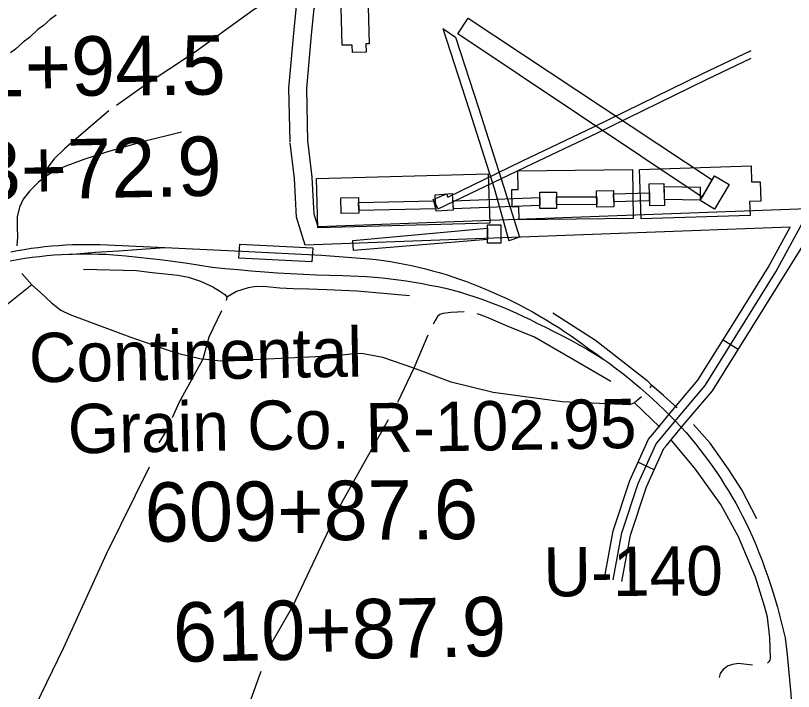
# Model space of a CAD drawing. Extents: x 3625074 to 3663148, y 511451 to 537151.
# Drawn here: x 3655704 to 3657015, y 523862 to 525000 of the extents above; entities that cross this region are included whole.
import ezdxf

# ---------------------------------------------------------------- set-up
doc = ezdxf.new("R2010")
doc.units = 0
for name, color, linetype in [('V-BLDG-IDEN', 7, 'Continuous'), ('V-BLDG-OTLN', 7, 'Continuous'), ('V-RAIL-TRAK', 7, 'Continuous'), ('V-RIVR-RANG-IDEN', 7, 'Continuous'), ('V-ROAD-CNTR', 7, 'Continuous'), ('V-SITE-STRC', 7, 'Continuous'), ('V-SITE-VEGE', 7, 'Continuous'), ('V-SURV-IDEN', 7, 'Continuous'), ('V-TOPO-SHOR', 7, 'Continuous')]:
    doc.layers.add(name, color=color, linetype=linetype)

msp = doc.modelspace()

# ---------------------------------------------------------------- linework, layer by layer
at = {"layer": 'V-BLDG-OTLN'}
for points in [[(3656254.5, 524949.6), (3656252.4, 525034.4), (3656297.8, 525035.5), (3656299.8, 524952), (3656294.3, 524951.9), (3656294.6, 524938.1), (3656271.7, 524937.6), (3656271.4, 524950)], [(3656906.1, 524715.2), (3656881.4, 524673.9), (3656857.2, 524688.4), (3656881.8, 524729.7)], [(3656796.5, 524717.2), (3656797.2, 524679.9), (3656772.4, 524679.4), (3656771.6, 524716.7)], [(3656441.5, 524672.4), (3656412.5, 524670.6), (3656410.8, 524698.2), (3656439.8, 524699.9)], [(3656615.6, 524702.4), (3656615.5, 524675.2), (3656587.4, 524675.2), (3656587.5, 524702.5)], [(3656711.4, 524705.5), (3656712, 524677.7), (3656683.6, 524677.1), (3656683, 524704.9)], [(3656281.7, 524693.5), (3656282.3, 524666.9), (3656252.7, 524666.3), (3656252.1, 524692.9)], [(3656521.9, 524647.3), (3656521.9, 524616.5), (3656499.1, 524616.5), (3656499.1, 524647.3)], [(3656081.8, 524614.9), (3656204.7, 524608.6), (3656203.5, 524585.3), (3656080.6, 524591.6)]]:
    msp.add_lwpolyline(points, close=True, dxfattribs=at)
at = {"layer": 'V-RAIL-TRAK'}
for points in [[(3655696, 524602.1), (3655707.5, 524604.2), (3655719, 524606.2), (3655730.5, 524607.9), (3655742.1, 524609.4), (3655753.7, 524610.8), (3655765.4, 524611.9), (3655777, 524612.9), (3655788.6, 524613.6)], [(3655788.6, 524613.6), (3655800.3, 524614.1), (3655812, 524614.5), (3655823.7, 524614.6), (3655835.4, 524614.6), (3655847, 524614.3), (3655955.4, 524609.1), (3656085.5, 524603), (3656219.4, 524596.4), (3656300, 524590.4), (3656311.9, 524589), (3656323.9, 524587.4), (3656335.8, 524585.6), (3656347.6, 524583.6), (3656359.5, 524581.3), (3656371.2, 524578.9), (3656383, 524576.3), (3656394.7, 524573.4), (3656406.3, 524570.3), (3656417.9, 524567.1), (3656429.5, 524563.6), (3656440.9, 524559.9), (3656452.3, 524556.1), (3656463.6, 524552), (3656474.9, 524547.7), (3656486.1, 524543.2), (3656497.2, 524538.6), (3656508.7, 524533.6), (3656520.2, 524528.5), (3656531.6, 524523.2), (3656542.9, 524517.8), (3656554.1, 524512.1), (3656565.2, 524506.3), (3656576.2, 524500.2), (3656587.1, 524494), (3656597.9, 524487.7), (3656608.6, 524481.1), (3656619.2, 524474.4), (3656629.7, 524467.5), (3656640.1, 524460.4), (3656650.4, 524453.2), (3656660.5, 524445.8), (3656670.5, 524438.3), (3656681.7, 524430.7), (3656695.4, 524421), (3656703.7, 524415), (3656714.5, 524407), (3656725.2, 524398.7), (3656735.8, 524390.3), (3656746.2, 524381.8), (3656756.5, 524373), (3656766.7, 524364.1), (3656776.7, 524355.1), (3656786.6, 524345.9), (3656796.3, 524336.6), (3656805.9, 524327.1), (3656815.4, 524317.4), (3656824.7, 524307.7), (3656833.8, 524297.7), (3656841.7, 524288.5), (3656849.4, 524279.1)], [(3655800.2, 524598.3), (3655839, 524601.2), (3655877.8, 524603.9), (3655916.6, 524606.6), (3655955.4, 524609.1)], [(3655695.4, 524587.1), (3655707.6, 524589.3), (3655719.9, 524591.2), (3655732.3, 524592.9), (3655744.6, 524594.4), (3655757, 524595.7), (3655769.4, 524596.7), (3655781.9, 524597.5), (3655794.3, 524598.1), (3655800.2, 524598.3), (3655806.7, 524598.5), (3655819.2, 524598.7), (3655831.7, 524598.6), (3655844.1, 524598.3), (3655856.5, 524597.8), (3655869, 524597.1), (3655889.9, 524595.2), (3655910.8, 524593.2), (3655931.6, 524590.9), (3655952.5, 524588.4), (3655973.3, 524585.7), (3655994.1, 524582.8), (3656014.8, 524579.7), (3656035.6, 524576.4), (3656057.5, 524574.1), (3656079.4, 524572), (3656101.3, 524570), (3656123.3, 524568.3), (3656145.2, 524566.8), (3656167.2, 524565.5), (3656189.2, 524564.4), (3656211.2, 524563.5), (3656233.2, 524562.8), (3656255.3, 524562.3), (3656268.7, 524561.8), (3656282.1, 524561.2), (3656295.5, 524560.3), (3656309, 524559.2), (3656322.3, 524558), (3656335.7, 524556.5), (3656349.1, 524554.8), (3656362.4, 524553), (3656375.7, 524550.9), (3656388.9, 524548.6), (3656402.1, 524546.1), (3656415.3, 524543.4), (3656428.4, 524540.6), (3656441.5, 524537.5), (3656453.7, 524534), (3656465.7, 524530.2), (3656477.7, 524526.3), (3656489.7, 524522.2), (3656501.5, 524517.9), (3656513.3, 524513.3), (3656525, 524508.6), (3656536.7, 524503.7), (3656548.2, 524498.6), (3656559.7, 524493.3), (3656571.1, 524487.9), (3656582.4, 524482.2), (3656596.8, 524475.2), (3656611.2, 524468.1), (3656625.5, 524460.7), (3656639.7, 524453.2), (3656653.8, 524445.4), (3656667.8, 524437.5), (3656681.6, 524429.4), (3656695.4, 524421)], [(3656849.4, 524279.1), (3656856.9, 524269.6), (3656864.3, 524260), (3656871.5, 524250.2), (3656878.6, 524240.4), (3656885.5, 524230.4), (3656892.2, 524220.3), (3656898.7, 524210), (3656905.1, 524199.7), (3656911.3, 524189.3), (3656917.3, 524178.8), (3656923.1, 524168.1), (3656928.8, 524157.4), (3656934.2, 524146.6), (3656939.5, 524135.6), (3656945.4, 524122.5), (3656951, 524109.3), (3656956.4, 524096), (3656961.6, 524082.6), (3656966.6, 524069.1), (3656971.5, 524055.6), (3656976.1, 524042), (3656980.5, 524028.3)], [(3656980.5, 524028.3), (3656987.7, 524004), (3657000.4, 523952.4), (3657004, 523924), (3657009.9, 523857.8), (3657015.3, 523757.9), (3657016.1, 523703.5), (3657018.8, 523658.6), (3657020.5, 523621.4), (3657026.3, 523583.5), (3657036.1, 523534.9), (3657049.4, 523450.8), (3657057.6, 523415.6)]]:
    msp.add_lwpolyline(points, dxfattribs=at)
at = {"layer": 'V-ROAD-CNTR'}
for p, q in [((3656921.3, 524437.6), (3656895.9, 524453.5)), ((3656780, 524235.3), (3656752.7, 524247.8))]:
    msp.add_line(p, q, dxfattribs=at)
for points in [[(3656166.8, 524787.1), (3656164.6, 524877.7), (3656172.9, 524969.9), (3656178.3, 525021.1), (3656200.1, 525058.3), (3656282.1, 525124.2), (3656384.9, 525195.5), (3656471.7, 525254.1), (3656542.8, 525290.1), (3656623.4, 525326.2), (3656719.9, 525362.5), (3656838.6, 525400.2)], [(3656196.8, 524787.8), (3656194.6, 524876.7), (3656202.8, 524967), (3656207.4, 525011.5), (3656223.2, 525038.4), (3656300, 525100.2), (3656401.8, 525170.8), (3656487, 525228.2), (3656555.7, 525263), (3656634.8, 525298.4), (3656729.8, 525334.2), (3656837.5, 525368.4)], [(3657132.6, 524680.3), (3657022.9, 524673.9), (3656214.1, 524644), (3656207.5, 524665.4), (3656204, 524727.8), (3656196.7, 524789.3)], [(3657008.9, 524643.4), (3656192.2, 524613.2), (3656177.7, 524660.1), (3656174.1, 524725.2), (3656166.9, 524785.7)], [(3656710.9, 524050.2), (3656725.6, 524128.9), (3656752.9, 524212), (3656783.4, 524278.9), (3656817.3, 524319.7), (3656865.8, 524377), (3656985, 524568.1), (3657032.8, 524656)], [(3656800.7, 524276.2), (3656828.8, 524310), (3656878, 524368.1), (3657054.3, 524650.7)], [(3656922.3, 524495.9), (3656972.1, 524575.7), (3657008.9, 524643.4)], [(3656777.6, 524295.3), (3656805.8, 524329.3), (3656853.7, 524385.8), (3656922.3, 524495.9)], [(3656696.1, 524052.9), (3656711, 524132.7), (3656738.9, 524217.4), (3656770.6, 524286.9), (3656777.6, 524295.3)], [(3656725.6, 524047.4), (3656740.2, 524125.2), (3656766.8, 524206.5), (3656796.2, 524270.8), (3656800.7, 524276.2)]]:
    msp.add_lwpolyline(points, dxfattribs=at)
at = {"layer": 'V-SITE-STRC'}
for p, q in [((3656466.8, 524995.1), (3656877.9, 524723.1)), ((3656711.8, 524686.9), (3656772.2, 524688.6)), ((3656615.5, 524682.4), (3656683.5, 524681.8))]:
    msp.add_line(p, q, dxfattribs=at)
for points in [[(3656877.9, 524723.1), (3656860.6, 524694.1), (3656449.5, 524968.9), (3656466.8, 524995.1)], [(3656424, 524977.6), (3656468.1, 524840.8), (3656510.4, 524709), (3656535.2, 524620.6)], [(3656424, 524977.6), (3656445.5, 524963.4), (3656484, 524844.1), (3656526.3, 524712.3), (3656552.9, 524626.9), (3656535.2, 524620.6)], [(3656432.5, 524693.9), (3656558, 524755), (3656678.3, 524812.5), (3656861.9, 524901.9), (3656943.3, 524941.1)], [(3656416.3, 524674.1), (3656562.9, 524744.5), (3656683.2, 524801.9), (3656866.8, 524891.4), (3656943.2, 524928.1)], [(3656797.5, 524690.9), (3656796.6, 524712), (3656858.1, 524710.6)], [(3656797.5, 524690.9), (3656857.9, 524689.6), (3656858.1, 524710.6)], [(3656416.3, 524674.1), (3656407.7, 524689.9), (3656430, 524699.8), (3656432.5, 524693.9)], [(3656711.8, 524686.9), (3656711.6, 524699.4), (3656771.9, 524701.1), (3656772.2, 524688.6)], [(3656282.2, 524671.9), (3656281.9, 524685), (3656408.7, 524688)], [(3656282.2, 524671.9), (3656412.2, 524675.1), (3656408.7, 524688)], [(3656440.5, 524688.1), (3656587.5, 524693.7), (3656587.5, 524680.7)], [(3656440.5, 524688.1), (3656441.3, 524675.1), (3656587.5, 524680.7)], [(3656615.5, 524682.4), (3656615.5, 524694.8), (3656683.2, 524694.3), (3656683.5, 524681.8)], [(3656499.1, 524622.9), (3656273.4, 524604.5), (3656272.5, 524621.1), (3656499.1, 524641.7), (3656499.1, 524622.9)]]:
    msp.add_lwpolyline(points, dxfattribs=at)
for points in [[(3656743.3, 524740.5), (3656744.3, 524658.2), (3656552.4, 524655.8), (3656552.1, 524677.5), (3656540.8, 524677.4), (3656540.4, 524706.9), (3656550.9, 524707), (3656550.5, 524738.1)], [(3656941.4, 524663.2), (3656758, 524657.3), (3656755.3, 524740.5), (3656943.1, 524746.6), (3656944, 524719.6), (3656958.6, 524720), (3656959.7, 524687.4), (3656940.7, 524686.7)], [(3656502.9, 524650.5), (3656213.5, 524642.4), (3656211.2, 524725.2), (3656500.6, 524733.2)]]:
    msp.add_lwpolyline(points, close=True, dxfattribs=at)
at = {"layer": 'V-SITE-VEGE'}
msp.add_lwpolyline([(3655772.5, 525000.5), (3655763, 524993.4), (3655751.4, 524982.8), (3655741.8, 524976.4), (3655727.6, 524962.9), (3655717.3, 524955.1), (3655704.4, 524943.1), (3655695.5, 524936.7)], dxfattribs=at)
at = {"layer": 'V-TOPO-SHOR'}
for p, q in [((3655731.9, 524546.4), (3655689.5, 524512.7)), ((3656398.7, 524461.8), (3656375.3, 524406.4)), ((3656375.3, 524406.4), (3656347.6, 524348.6)), ((3656789.3, 524306.9), (3656746.6, 524347.6)), ((3655958.9, 524302.5), (3655945.5, 524280.5))]:
    msp.add_line(p, q, dxfattribs=at)
for points in [[(3656578.7, 525308.1), (3656517.1, 525279.6), (3656487.8, 525263.6), (3656447.1, 525238.2), (3656353, 525179.4), (3656269.6, 525119.3), (3656181.8, 525058.2), (3656104.4, 525008.5), (3656007.4, 524938.6), (3655920.7, 524881.1), (3655874.3, 524848.5)], [(3655861.4, 524839.2), (3655818.6, 524802.8), (3655786.7, 524775.2), (3655769.3, 524758.7), (3655760, 524747), (3655757.7, 524742.3), (3655755.6, 524729.6)], [(3655983.5, 524803.6), (3655920.1, 524787.8), (3655859.2, 524770.3), (3655819.5, 524757.3), (3655784.2, 524744.7), (3655768.5, 524737.3), (3655755.6, 524729.6), (3655743.1, 524719), (3655728, 524704.9), (3655717.2, 524690.8), (3655711.1, 524677.3), (3655707.1, 524661), (3655707.1, 524643.6), (3655707.4, 524626.6), (3655706.1, 524611.9)], [(3655714.9, 524565.8), (3655731.9, 524546.4), (3655746.4, 524533.6), (3655764.5, 524516.2), (3655780.6, 524503.9), (3655795.8, 524496.6), (3655896.9, 524458.7), (3655974.2, 524432.1), (3656019.9, 524421.2)], [(3655818.8, 524572.6), (3655907.8, 524570.8), (3655934.4, 524567.4), (3655956.1, 524565), (3655977.5, 524562.7), (3655995.8, 524559.5), (3656015.7, 524552.8), (3656036.5, 524542.9), (3656048.5, 524536), (3656056.9, 524530.2), (3656060.1, 524525.6), (3656059.1, 524520)], [(3656367.7, 524528), (3656279.4, 524535.8), (3656228.4, 524537.9), (3656198.3, 524539.3), (3656171.8, 524539.6), (3656149.2, 524541.1), (3656127.4, 524543.1), (3656109.6, 524543.5), (3656096.2, 524541.3), (3656085.2, 524538.3), (3656076.6, 524535.4), (3656060.1, 524525.6)], [(3656051.1, 524502.8), (3656029.8, 524458.5), (3656019.9, 524421.2)], [(3656460, 524501), (3656437.5, 524500.1), (3656424.5, 524498.3), (3656419, 524496.6), (3656414.7, 524493.4), (3656410.9, 524486.6), (3656407.4, 524480.2)], [(3656609.5, 524499.2), (3656681.2, 524453.1), (3656768, 524385.6), (3656775.2, 524377.8), (3656772.6, 524373.1)], [(3656706.7, 524384), (3656638.7, 524423.4), (3656578.3, 524458.2), (3656534.1, 524476.3), (3656500.2, 524491.1), (3656485.8, 524496.3), (3656481.8, 524497.4)], [(3656019.9, 524421.2), (3655979, 524347.6), (3655968, 524322.5)], [(3656375.3, 524406.4), (3656323.1, 524423.9), (3656287, 524431.1), (3656273.2, 524430.1), (3656245.2, 524426.8), (3656080.8, 524419.2), (3656049.6, 524418.2), (3656019.9, 524421.2)], [(3656758.6, 524357.8), (3656746.6, 524347.6), (3656738.3, 524344.7), (3656624.7, 524349.6), (3656508.9, 524365.5), (3656437.8, 524382.7), (3656375.3, 524406.4)], [(3656818.7, 524339.2), (3656795.4, 524360.1), (3656775.2, 524377.8)], [(3656332, 524319.5), (3656252.7, 524178.7), (3656170.5, 524005), (3656131.6, 523936.4)], [(3656952.9, 524152.8), (3656927.8, 524201.7), (3656905.3, 524236.5), (3656874.4, 524280.1), (3656846.1, 524311.6)], [(3656971.1, 523909.5), (3656973.8, 523912.4), (3656975.3, 523914.8), (3656976, 523918.3), (3656974.6, 523952.3), (3656970.7, 523987), (3656965.6, 524005.9), (3656950.4, 524054.3), (3656921.8, 524122.5), (3656892.3, 524176.9), (3656849.6, 524236.2), (3656808.3, 524286.4)], [(3655929.3, 524239.4), (3655856.7, 524092.9), (3655785, 523935.7), (3655718.5, 523799.1), (3655648.6, 523654.2), (3655611.7, 523576.8)], [(3656890.1, 523885.8), (3656891.5, 523892.5), (3656897.7, 523900.6), (3656903.5, 523905), (3656912.6, 523908), (3656921.2, 523909.7), (3656945.4, 523907)], [(3656117.4, 523895.5), (3656074, 523776.2), (3656022.5, 523664.4), (3655969.3, 523558), (3655903.9, 523414.2), (3655852.4, 523306.3), (3655798.9, 523192.4), (3655775.9, 523141.4), (3655770.4, 523137.8), (3655768.5, 523137.4), (3655760.2, 523138.8), (3655753.7, 523143.4), (3655750.9, 523148.5), (3655707.2, 523282.5), (3655641.1, 523452.9), (3655621, 523514)]]:
    msp.add_lwpolyline(points, dxfattribs=at)

# ---------------------------------------------------------------- texts
at = {"layer": 'V-BLDG-IDEN'}
for s, p in [('Continental', (3655727.4, 524382.1)), ('Grain Co.', (3655792.9, 524262.5))]:
    msp.add_text(s, height=83, rotation=1.0368, dxfattribs=at).set_placement(p)
at = {"layer": 'V-RIVR-RANG-IDEN'}
for s, rotation, p in [('R-102.95', 0.9819, (3656294.3, 524264.2)), ('U-140', 0.4523, (3656593.7, 524021.8))]:
    msp.add_text(s, height=83, rotation=rotation, dxfattribs=at).set_placement(p)
at = {"layer": 'V-SURV-IDEN'}
for s, rotation, p in [('601+94.5', 0.513, (3655497, 524861.8)), ('603+72.9', 1.1483, (3655490.8, 524685.5)), ('609+87.6', 0.5141, (3655922.2, 524113.8)), ('610+87.9', 1.0431, (3655970, 523911.7))]:
    msp.add_text(s, height=100, rotation=rotation, dxfattribs=at).set_placement(p)

doc.saveas('drawing.dxf')
